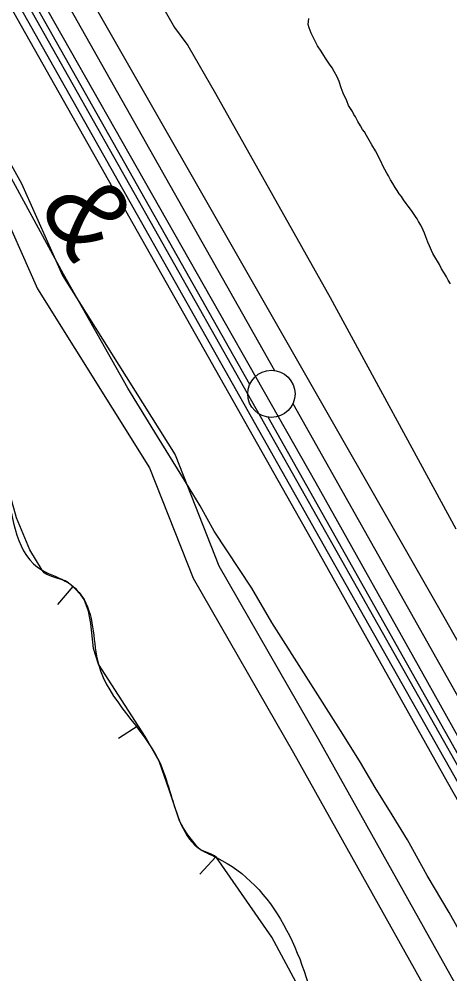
# Model space of a CAD drawing. Extents: x 3187622 to 3225504, y 800805 to 826213.
# Drawn here: x 3195027 to 3195483, y 819609 to 820621 of the extents above; entities that cross this region are included whole.
import ezdxf

# ---------------------------------------------------------------- set-up
doc = ezdxf.new("R2010")
doc.units = 0
for name, color, linetype in [('V-BORW-LINE', 7, 'Continuous'), ('V-LEVE-TOET', 7, 'Continuous'), ('V-RAIL-IDEN', 7, 'Continuous'), ('V-RAIL-TRAK', 7, 'Continuous'), ('V-ROAD-CNTR', 7, 'Continuous'), ('V-SURV-LINE', 7, 'Continuous'), ('V-TOPO-SHOR', 7, 'Continuous')]:
    doc.layers.add(name, color=color, linetype=linetype)

msp = doc.modelspace()

# ---------------------------------------------------------------- linework, layer by layer
at = {"layer": 'V-BORW-LINE'}
for p, q in [((3195083.7, 820019.3), (3195067.6, 820000.2)), ((3195153.2, 819871.8), (3195132.2, 819858.2)), ((3195235.4, 819732.7), (3195218.3, 819714.5))]:
    msp.add_line(p, q, dxfattribs=at)
for points in [[(3195051.2, 820036.5), (3195038.2, 820058.1), (3195024.1, 820092.2), (3195014.2, 820127.7)], [(3195343.1, 819557.8), (3195294.7, 819647.9), (3195236, 819732.1), (3195234, 819733.9), (3195229.7, 819736.2), (3195222.6, 819738.7), (3195219.2, 819740.3), (3195216.4, 819742.6), (3195205.6, 819756), (3195201, 819763.3), (3195197, 819771), (3195186.1, 819802.7), (3195175.2, 819834.1), (3195160.5, 819860.5), (3195110.9, 819937.1), (3195105.8, 819953.5), (3195102.9, 819980), (3195100.5, 819993.1), (3195095.7, 820005.5), (3195092.3, 820010.6), (3195086.1, 820017.2), (3195079.1, 820023.1), (3195075.8, 820025.2), (3195062.5, 820029.5), (3195056.2, 820032), (3195053.5, 820033.9), (3195051.2, 820036.5)]]:
    msp.add_lwpolyline(points, dxfattribs=at)
msp.add_spline([(3195014.2, 820127.7), (3195051.2, 820036.5), (3195079.1, 820023.1), (3195095.7, 820005.5), (3195110.9, 819937.1), (3195175.2, 819834.1), (3195197, 819771), (3195216.4, 819742.6), (3195236, 819732.1), (3195343.1, 819557.8), (3195386.4, 819443.9), (3195423.7, 819413.9), (3195435.2, 819377.3), (3195508.3, 819247.2), (3195522.8, 819188.1), (3195531.4, 819165.4), (3195561.3, 819137), (3195612, 819024.1), (3195671.6, 818940.9), (3195804.7, 818724.1), (3195856.6, 818587.8), (3195891.3, 818540.3), (3195947, 818433), (3195956.5, 818375.3), (3195967.9, 818321.9), (3195990.8, 818279), (3196012.9, 818284), (3196051, 818244.9), (3196059.7, 818210.5), (3196153.9, 818074.7), (3196181.7, 817999.8), (3196229.4, 817932.6), (3196235.8, 817878.6), (3196234, 817870.9), (3196216.5, 817843.2), (3196019.6, 817732.5), (3196013.7, 817705.6), (3195965.9, 817606.9), (3195937.7, 817580), (3195806.1, 817496.9), (3195442.7, 817228.4), (3195277.1, 817095.7), (3195161.3, 817066), (3195006.9, 816920.6), (3194988.9, 816904.3), (3194750.4, 816771.5), (3194626.7, 816626), (3194574.4, 816615.1), (3194537.1, 816629.5), (3194501.9, 816686.7), (3194505, 816727.8), (3194556.9, 816766.5), (3194646, 816889.8), (3194851.1, 817135.2), (3195025.6, 817293.3), (3195054.5, 817305.1), (3195089, 817312.3), (3195131.7, 817304.7), (3195173.6, 817273.7), (3195209, 817258.2), (3195260.2, 817261.3), (3195353, 817281.4), (3195400.8, 817303.6), (3195373.1, 817435.1), (3195339.3, 817521), (3195290, 817592.8), (3195254.4, 817614.1), (3195190.8, 817615.5), (3195163.2, 817607.8), (3195157.2, 817596.8), (3195038.4, 817517.8), (3194984.5, 817508.5), (3194920.2, 817535.3), (3194908.5, 817585.5), (3194818.4, 817760), (3194797.9, 817802.9), (3194765.3, 817861.2), (3194714, 817919.6), (3194687, 818000.3), (3194630.8, 818119.5), (3194667.4, 818141.8), (3194702.4, 818151.5), (3194837.4, 818213.1), (3194902.3, 818255.3), (3194911.6, 818327.1), (3194902.2, 818415.3), (3194985.4, 818303.7), (3195064.1, 818359), (3195105.5, 818400.3), (3195062.3, 818499.3), (3195048.2, 818530.4), (3195002.1, 818631.9), (3194941.6, 818693.6), (3194763.9, 818992.3), (3194734, 819033.9), (3194637, 819125.7), (3194584.7, 819145.8)], degree=3, dxfattribs=at)
at = {"layer": 'V-LEVE-TOET'}
for points in [[(3195509.7, 819625.3), (3195482.6, 819673.9), (3195459.2, 819713.2), (3195438.4, 819750.9), (3195422, 819777.4), (3195404.1, 819806.5), (3195388.5, 819832.8), (3195369.9, 819862.9), (3195294.5, 819981.2), (3195273.4, 820017.6), (3195233.7, 820077.8), (3195218.6, 820104.8), (3195199.4, 820136.6), (3195173.6, 820178.4), (3195142.1, 820229.4), (3195073.8, 820350.4), (3195014.1, 820460), (3194933, 820615.4), (3194826.9, 820807.9), (3194726, 820985.8), (3194603, 821208.6), (3194474, 821433.9), (3194336.7, 821672), (3194255.3, 821803.4)], [(3195537.3, 821362.3), (3195464.4, 821033.8), (3195396.2, 820837.2), (3195383.3, 820808), (3195368.6, 820787.1), (3195357.2, 820770.6), (3195346.6, 820754.6), (3195334.3, 820739.9), (3195319.5, 820726.5), (3195306.2, 820715.4), (3195290.9, 820704.8), (3195270.3, 820693.3), (3195230.7, 820666.8), (3195213.6, 820660.8), (3195195.1, 820654), (3195186.1, 820650.5), (3195181.3, 820645.8), (3195179.2, 820635.1), (3195181.5, 820629), (3195191.4, 820611.7), (3195205.7, 820592.5), (3195235, 820541.5), (3195356.3, 820325.5), (3195489.6, 820080.5)]]:
    msp.add_lwpolyline(points, dxfattribs=at)
at = {"layer": 'V-RAIL-TRAK'}
msp.add_lwpolyline([(3194238.4, 822033.7), (3194389.3, 821767.4), (3194710.7, 821197.3), (3195003.1, 820677), (3195353.4, 820056.4), (3195586, 819645), (3195933.8, 819028.7), (3196235.6, 818491.2), (3196397.8, 818207.7), (3196539.2, 817967.3), (3196658.3, 817767.6), (3196713.5, 817682.2), (3196876.7, 817422.2), (3197092.7, 817079.2), (3197323.6, 816712.3)], dxfattribs=at)
at = {"layer": 'V-ROAD-CNTR'}
for points in [[(3193546.7, 823116.4), (3193719.6, 822803.7), (3193783.2, 822690.8), (3193839.5, 822561.1), (3193931.2, 822385.2), (3194075.1, 822116.1), (3194127.2, 822033.7), (3194185.2, 821977.8), (3194639.7, 821147.1), (3195029.5, 820446.4), (3195072.9, 820348.7), (3195192.1, 820158.7), (3195238.4, 820041.1), (3195343.7, 819857.8), (3195584.5, 819427.5)], [(3193520.4, 823101.8), (3193693.4, 822789.1), (3193756.3, 822677.4), (3193812.4, 822548.2), (3193904.7, 822371.2), (3194049.2, 822101), (3194103.8, 822014.6), (3194161.1, 821959.4), (3194613.5, 821132.6), (3195002.6, 820433), (3195046.3, 820334.6), (3195165.2, 820145.1), (3195211.3, 820028), (3195317.6, 819843), (3195558.5, 819412.5)], [(3193654.2, 823085.5), (3194393.6, 821781.9), (3194932.5, 820818.5), (3195643.8, 819559.4), (3196039.6, 818863.6), (3196103.7, 818747.1), (3196200.1, 818577.4), (3196283.3, 818430.9), (3196415.9, 818198), (3196513.3, 818033.2), (3196633.1, 817833.5), (3197048.3, 817166.1), (3197473.1, 816486.2), (3198091.5, 815496.5), (3198625.8, 814645.6), (3198678.1, 814561.9), (3198728.8, 814484.2), (3198769.6, 814407.5), (3198909.8, 814179.8), (3198995, 814024.9)]]:
    msp.add_lwpolyline(points, dxfattribs=at)
at = {"layer": 'V-SURV-LINE'}
for points in [[(3194010.9, 822526.1), (3195297.4, 820248.2)], [(3195271.3, 820233.4), (3193984.8, 822511.3)], [(3195317, 820213.3), (3196292.2, 818481.1)], [(3196266.1, 818466.4), (3195290.9, 820198.6)]]:
    msp.add_lwpolyline(points, dxfattribs=at)
msp.add_circle((3195294.2, 820223.4), 25, dxfattribs=at)
at = {"layer": 'V-TOPO-SHOR'}
for points in [[(3196669.7, 817789), (3196420.1, 818211.1), (3196348, 818329.5), (3196021.1, 818916.4), (3195920.7, 819106.9), (3195681.3, 819521.3), (3195459.9, 819917.7), (3195341.5, 820128.8), (3194986.3, 820754.3), (3194837, 821019.4), (3194610.5, 821418.4), (3194502.4, 821616.6), (3194445.8, 821717), (3194196.1, 822162.3), (3194075.1, 822368.2), (3193771.4, 822908.7), (3193596.3, 823217.6), (3193297.8, 823753), (3193179.4, 823964.1), (3192906.5, 824437.7)], [(3192870.5, 824432.6), (3193272, 823719.6), (3193655.5, 823037.4), (3194095.7, 822270.4), (3194281, 821935.8), (3194281, 821921.4), (3194293.9, 821912.6), (3194523, 821505.9), (3194839.6, 820947.3), (3195012.1, 820643.6), (3195336.4, 820069.6), (3195480.5, 819812.2), (3195732.8, 819366.9)], [(3195138.2, 820692.5), (3195109.9, 820674.5), (3195099.6, 820659), (3195104.7, 820638.4), (3195475.4, 819989.8), (3195892.4, 819253.6), (3196229.6, 818664.2), (3196355.7, 818437.6), (3196523, 818162.2), (3196687.8, 817899.7), (3196744.4, 817814.7)], [(3195365.9, 820554.4), (3195363.7, 820559.4), (3195360.8, 820564.9), (3195358.5, 820568.8), (3195355.9, 820572.8), (3195353.6, 820575.8), (3195351.4, 820579.1), (3195349.8, 820582.1), (3195347, 820586.5), (3195343.2, 820592.2), (3195341.4, 820595.7), (3195339.1, 820600), (3195336.5, 820605.5), (3195335.3, 820608.4), (3195334.2, 820611.2), (3195333.1, 820614.9), (3195333.9, 820621.1)], [(3195483.9, 820340.1), (3195481.4, 820344), (3195479.7, 820347.3), (3195477.6, 820350.8), (3195474.5, 820356), (3195472.3, 820360.6), (3195470.3, 820363.9), (3195468.5, 820366.7), (3195465.4, 820372.2), (3195463.8, 820375.3), (3195461.8, 820380.1), (3195460, 820384.2), (3195457.9, 820389.9), (3195456.4, 820393.6), (3195455, 820396.9), (3195452.6, 820402.2), (3195450.1, 820406.1), (3195448.5, 820408.7), (3195446.8, 820411.3), (3195442.8, 820417.7), (3195439.2, 820422.2), (3195437, 820425.1), (3195434.3, 820429), (3195432.1, 820432.5), (3195429.6, 820435.3), (3195427.4, 820438.8), (3195425.2, 820442.1), (3195422.9, 820446.2), (3195420.5, 820450.2), (3195418.3, 820454.3), (3195416.5, 820457.4), (3195414.5, 820461.3), (3195412, 820465.7), (3195410.9, 820468.5), (3195408.4, 820473.1), (3195406.2, 820477.9), (3195404.4, 820481), (3195400.6, 820487.3), (3195395, 820497.1), (3195392.8, 820500.9), (3195390.8, 820503.7), (3195388.5, 820507.4), (3195385.9, 820512), (3195383.2, 820516.8), (3195381.6, 820519.4), (3195380.1, 820522.7), (3195376, 820529), (3195374, 820533.8), (3195370.2, 820542.1), (3195368.2, 820547.6), (3195365.9, 820554.4)]]:
    msp.add_lwpolyline(points, dxfattribs=at)

# ---------------------------------------------------------------- texts
at = {"layer": 'V-RAIL-IDEN'}
msp.add_text('&', height=83, rotation=301.4298, dxfattribs=at).set_placement((3195046.8, 820422.6))

doc.saveas('drawing.dxf')
